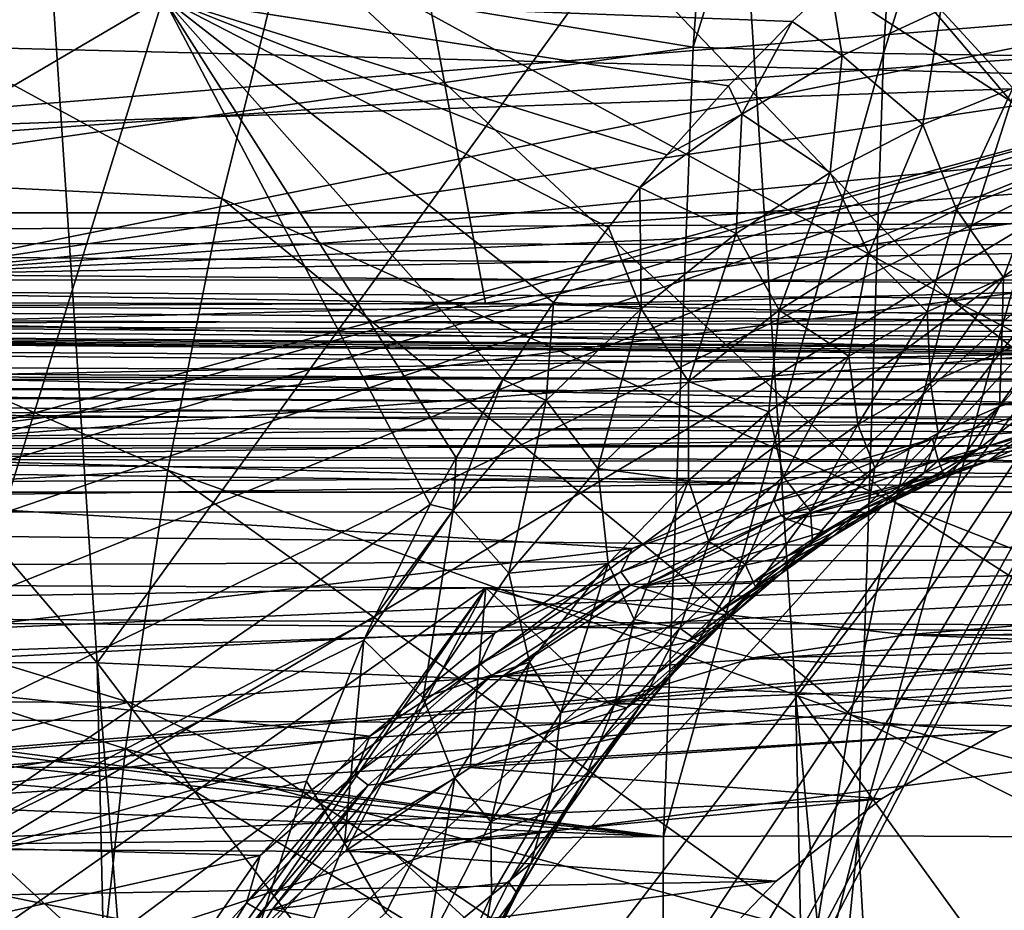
# Model space of a CAD drawing. Header units: metres. Extents: x -150 to 146, y -127 to 82.
# Tile 253 of 382: x 134.66 to 136.78, y 1.5 to 3.41. Entities that reach past the tile are written whole.
import ezdxf

# ---------------------------------------------------------------- set-up
doc = ezdxf.new("R2010")
doc.units = ezdxf.units.M
doc.layers.add('solid_ELLA_AP_WANNE_SW0001', color=7, linetype='CONTINUOUS')

msp = doc.modelspace()

# ---------------------------------------------------------------- linework, layer by layer
at = {"layer": 'solid_ELLA_AP_WANNE_SW0001'}
for points in [[(129.853088, 4.381508, -22.578804), (136.228745, 5.025843, -22.444174), (136.109146, 3.355218, -22.753956)], [(136.622864, 5.007307, -22.469471), (136.109146, 3.355218, -22.753956), (136.228745, 5.025843, -22.444174)], [(136.622864, 5.007307, -22.469471), (136.517441, 3.341963, -22.777142), (136.109146, 3.355218, -22.753956)], [(136.622864, 5.007307, -22.469471), (137.036621, 4.994061, -22.538853), (136.517441, 3.341963, -22.777142)], [(137.036621, 4.994061, -22.538853), (136.936554, 3.335041, -22.844862), (136.517441, 3.341963, -22.777142)], [(136.791489, 3.238418, -17.214235), (135.588013, 4.651387, -18.073957), (135.401688, 4.135676, -18.367451)], [(136.791489, 3.238418, -17.214235), (136.943497, 3.637022, -16.974777), (135.588013, 4.651387, -18.073957)], [(133.765945, 2.753757, -16.449776), (134.378601, 4.580938, -15.40819), (134.971588, 3.461961, -15.051627)], [(129.853088, 2.465188, -22.867506), (129.853088, 4.381508, -22.578804), (136.109146, 3.355218, -22.753956)], [(129.547379, 4.215, -4.698092), (129.547379, 3, -4.698092), (141.452621, 3, -4.594197)], [(141.452621, 4.215, -4.594197), (129.547379, 4.215, -4.698092), (141.452621, 3, -4.594197)], [(136.657593, 2.817806, -17.425159), (135.401688, 4.135676, -18.367451), (135.237793, 3.594113, -18.625631)], [(136.657593, 2.817806, -17.425159), (136.791489, 3.238418, -17.214235), (135.401688, 4.135676, -18.367451)], [(133.096268, 4.063684, 20.210827), (134.695877, 4.053926, 18.993496), (134.829865, 2.03381, 19.204546)], [(133.229965, 2.038645, 20.421442), (133.096268, 4.063684, 20.210827), (134.829865, 2.03381, 19.204546)], [(134.829865, 2.03381, 19.204546), (134.695877, 4.053926, 18.993496), (136.201752, 3.926855, 17.666016)], [(134.829865, 2.03381, 19.204546), (136.201752, 3.926855, 17.666016), (136.329132, 1.969817, 17.866669)], [(136.329132, 1.969817, 17.866669), (136.201752, 3.926855, 17.666016), (137.597672, 3.754879, 16.226753)], [(129.853088, 3.858704, 22.674004), (129.853088, 1.936225, 22.918356), (143.680511, 3.711792, 22.698515)], [(135.097336, 3.030084, -18.846884), (133.590683, 3.851442, -19.897945), (133.439011, 3.11209, -20.136883)], [(135.097336, 3.030084, -18.846884), (135.237793, 3.594113, -18.625631), (133.590683, 3.851442, -19.897945)], [(138.057144, 3.606514, -9.911372), (134.367142, 3.834552, -9.894506), (134.367142, 2.867487, -10.216779)], [(136.329132, 1.969817, 17.866669), (137.597672, 3.754879, 16.226753), (137.716476, 1.883253, 16.413897)], [(129.853088, 1.936225, 22.918356), (143.680511, 1.86187, 22.924517), (143.680511, 3.711792, 22.698515)], [(135.500458, 3.684052, 4.416141), (129.54837, 2.903948, 4.468084), (129.54837, 3.684052, 4.468084)], [(135.663254, 2.805588, 4.41472), (129.54837, 2.903948, 4.468084), (135.500458, 3.684052, 4.416141)], [(137.234436, 3.698737, -8.753811), (137.345688, 3.284823, -8.782707), (129.747467, 3.476222, -8.487458)], [(135.663254, 2.805588, 4.41472), (135.500458, 3.684052, 4.416141), (141.452621, 3.684052, 4.364197)], [(138.599243, 2.736962, 4.389098), (135.663254, 2.805588, 4.41472), (141.452621, 3.684052, 4.364197)], [(137.940369, 3.399328, -9.986482), (138.057144, 3.606514, -9.911372), (134.367142, 2.867487, -10.216779)], [(136.542709, 2.378045, -17.606121), (135.237793, 3.594113, -18.625631), (135.097336, 3.030084, -18.846884)], [(136.542709, 2.378045, -17.606121), (136.657593, 2.817806, -17.425159), (135.237793, 3.594113, -18.625631)], [(129.749847, 2.827663, 7.472099), (137.984619, 3.413049, 7.487222), (137.990891, 3.502655, 7.43461)], [(129.749847, 2.827663, 7.472099), (137.990891, 3.502655, 7.43461), (129.749847, 3.467389, 7.118554)], [(136.795532, 3.267479, -12.604838), (136.640579, 3.435225, -12.898926), (136.846405, 3.508123, -12.55401)], [(137.345688, 3.284823, -8.782707), (129.74968, 3.019503, -8.517437), (129.747467, 3.476222, -8.487458)], [(136.321411, 3.410139, -13.381894), (134.971588, 3.461961, -15.051627), (136.404373, 3.487316, -13.247046)], [(136.429214, 3.33736, -13.23966), (136.321411, 3.410139, -13.381894), (136.404373, 3.487316, -13.247046)], [(136.640579, 3.435225, -12.898926), (136.429214, 3.33736, -13.23966), (136.404373, 3.487316, -13.247046)], [(134.386536, 1.582664, -15.988468), (133.765945, 2.753757, -16.449776), (134.971588, 3.461961, -15.051627)], [(134.386536, 1.582664, -15.988468), (134.971588, 3.461961, -15.051627), (135.544739, 2.37345, -14.59583)], [(135.600037, 2.473825, -14.512069), (135.544739, 2.37345, -14.59583), (134.971588, 3.461961, -15.051627)], [(135.700455, 2.642027, -14.35899), (135.600037, 2.473825, -14.512069), (134.971588, 3.461961, -15.051627)], [(135.809494, 2.807249, -14.191299), (135.700455, 2.642027, -14.35899), (134.971588, 3.461961, -15.051627)], [(135.927094, 2.968434, -14.008664), (135.809494, 2.807249, -14.191299), (134.971588, 3.461961, -15.051627)], [(135.9944, 3.053815, -13.903278), (135.927094, 2.968434, -14.008664), (134.971588, 3.461961, -15.051627)], [(136.052689, 3.124132, -13.811486), (135.9944, 3.053815, -13.903278), (134.971588, 3.461961, -15.051627)], [(136.184723, 3.271986, -13.60176), (136.052689, 3.124132, -13.811486), (134.971588, 3.461961, -15.051627)], [(136.321411, 3.410139, -13.381894), (136.184723, 3.271986, -13.60176), (134.971588, 3.461961, -15.051627)], [(136.602005, 3.189232, -12.946157), (136.429214, 3.33736, -13.23966), (136.640579, 3.435225, -12.898926)], [(136.795532, 3.267479, -12.604838), (136.602005, 3.189232, -12.946157), (136.640579, 3.435225, -12.898926)], [(129.749847, 2.827663, 7.472099), (137.945999, 2.776577, 7.811325), (137.984619, 3.413049, 7.487222)], [(136.213455, 3.211586, -13.574796), (136.184723, 3.271986, -13.60176), (136.321411, 3.410139, -13.381894)], [(136.429214, 3.33736, -13.23966), (136.213455, 3.211586, -13.574796), (136.321411, 3.410139, -13.381894)], [(137.788788, 3.199349, -10.05511), (137.940369, 3.399328, -9.986482), (134.367142, 2.867487, -10.216779)], [(129.853088, 2.465188, -22.867506), (136.109146, 3.355218, -22.753956), (136.04567, 1.661053, -22.939941)], [(136.517441, 3.341963, -22.777142), (136.04567, 1.661053, -22.939941), (136.109146, 3.355218, -22.753956)], [(136.517441, 3.341963, -22.777142), (136.463348, 1.662448, -22.961119), (136.04567, 1.661053, -22.939941)], [(136.517441, 3.341963, -22.777142), (136.936554, 3.335041, -22.844862), (136.463348, 1.662448, -22.961119)], [(136.403549, 3.086198, -13.28247), (136.213455, 3.211586, -13.574796), (136.429214, 3.33736, -13.23966)], [(136.602005, 3.189232, -12.946157), (136.403549, 3.086198, -13.28247), (136.429214, 3.33736, -13.23966)], [(136.936554, 3.335041, -22.844862), (136.885544, 1.660308, -23.028122), (136.463348, 1.662448, -22.961119)], [(132.747726, 2.045075, -8.622144), (129.74968, 3.019503, -8.517437), (137.345688, 3.284823, -8.782707)], [(133.072754, 2.093714, -8.633493), (132.747726, 2.045075, -8.622144), (137.345688, 3.284823, -8.782707)], [(133.397171, 2.093745, -8.644823), (133.072754, 2.093714, -8.633493), (137.345688, 3.284823, -8.782707)], [(133.722153, 2.045167, -8.656171), (133.397171, 2.093745, -8.644823), (137.345688, 3.284823, -8.782707)], [(134.031174, 1.95116, -8.666963), (133.722153, 2.045167, -8.656171), (137.345688, 3.284823, -8.782707)], [(134.324738, 1.810911, -8.677214), (134.031174, 1.95116, -8.666963), (137.345688, 3.284823, -8.782707)], [(134.589722, 1.632701, -8.686467), (134.324738, 1.810911, -8.677214), (137.345688, 3.284823, -8.782707)], [(134.825165, 1.415916, -8.69469), (134.589722, 1.632701, -8.686467), (137.345688, 3.284823, -8.782707)], [(135.02301, 1.171173, -8.701598), (134.825165, 1.415916, -8.69469), (137.345688, 3.284823, -8.782707)], [(135.181107, 0.899293, -8.707119), (135.02301, 1.171173, -8.701598), (137.345688, 3.284823, -8.782707)], [(135.296021, 0.610619, -8.711132), (135.181107, 0.899293, -8.707119), (137.345688, 3.284823, -8.782707)], [(135.181259, -0.89899, -8.707124), (137.345688, 3.284823, -8.782707), (137.345688, -3.284815, -8.782707)], [(135.181259, -0.89899, -8.707124), (135.296097, -0.610416, -8.711134), (137.345688, 3.284823, -8.782707)], [(135.364929, 0.311843, -8.713538), (135.296021, 0.610619, -8.711132), (137.345688, 3.284823, -8.782707)], [(135.296097, -0.610416, -8.711134), (135.364944, -0.311737, -8.713538), (137.345688, 3.284823, -8.782707)], [(135.364929, 0.311843, -8.713538), (137.345688, 3.284823, -8.782707), (135.389069, 0, -8.714381)], [(135.364944, -0.311737, -8.713538), (135.389069, 0, -8.714381), (137.345688, 3.284823, -8.782707)], [(136.213455, 3.211586, -13.574796), (136.052689, 3.124132, -13.811486), (136.184723, 3.271986, -13.60176)], [(136.674133, 3.007176, -12.72876), (136.602005, 3.189232, -12.946157), (136.795532, 3.267479, -12.604838)], [(136.857147, 3.077737, -12.376329), (136.674133, 3.007176, -12.72876), (136.795532, 3.267479, -12.604838)], [(137.995438, 2.11329, -16.060839), (136.791489, 3.238418, -17.214235), (136.657593, 2.817806, -17.425159)], [(137.700226, 3.103782, -10.086637), (137.788788, 3.199349, -10.05511), (134.367142, 2.867487, -10.216779)], [(136.213455, 3.211586, -13.574796), (135.9944, 3.053815, -13.903278), (136.052689, 3.124132, -13.811486)], [(136.201401, 2.955425, -13.612173), (135.9944, 3.053815, -13.903278), (136.213455, 3.211586, -13.574796)], [(136.403549, 3.086198, -13.28247), (136.201401, 2.955425, -13.612173), (136.213455, 3.211586, -13.574796)], [(136.485931, 2.912401, -13.075842), (136.403549, 3.086198, -13.28247), (136.602005, 3.189232, -12.946157)], [(136.674133, 3.007176, -12.72876), (136.485931, 2.912401, -13.075842), (136.602005, 3.189232, -12.946157)], [(134.981201, 2.447114, -19.029825), (133.439011, 3.11209, -20.136883), (133.319977, 2.35221, -20.324377)], [(134.981201, 2.447114, -19.029825), (135.097336, 3.030084, -18.846884), (133.439011, 3.11209, -20.136883)], [(137.603516, 3.012213, -10.116121), (137.700226, 3.103782, -10.086637), (134.367142, 2.867487, -10.216779)], [(136.293671, 2.790453, -13.415899), (136.201401, 2.955425, -13.612173), (136.403549, 3.086198, -13.28247)], [(136.485931, 2.912401, -13.075842), (136.293671, 2.790453, -13.415899), (136.403549, 3.086198, -13.28247)], [(136.775452, 2.860686, -12.347315), (136.674133, 3.007176, -12.72876), (136.857147, 3.077737, -12.376329)], [(136.934601, 2.914131, -12.00441), (136.775452, 2.860686, -12.347315), (136.857147, 3.077737, -12.376329)], [(135.997299, 2.79357, -13.933108), (135.927094, 2.968434, -14.008664), (135.9944, 3.053815, -13.903278)], [(136.201401, 2.955425, -13.612173), (135.997299, 2.79357, -13.933108), (135.9944, 3.053815, -13.903278)], [(136.447632, 1.922123, -17.755886), (135.097336, 3.030084, -18.846884), (134.981201, 2.447114, -19.029825)], [(136.447632, 1.922123, -17.755886), (136.542709, 2.378045, -17.606121), (135.097336, 3.030084, -18.846884)], [(137.499146, 2.925456, -10.143446), (137.603516, 3.012213, -10.116121), (134.367142, 2.867487, -10.216779)], [(136.611359, 2.787467, -12.685611), (136.485931, 2.912401, -13.075842), (136.674133, 3.007176, -12.72876)], [(136.775452, 2.860686, -12.347315), (136.611359, 2.787467, -12.685611), (136.674133, 3.007176, -12.72876)], [(141.452621, 3, -4.594197), (129.547379, 3, -4.698092), (129.547394, 2.939967, -4.705997)], [(141.452621, 2.925277, -4.602616), (141.452621, 3, -4.594197), (129.547394, 2.939967, -4.705997)], [(135.997299, 2.79357, -13.933108), (135.809494, 2.807249, -14.191299), (135.927094, 2.968434, -14.008664)], [(141.452621, 2.8543, -4.627452), (129.547394, 2.939967, -4.705997), (129.54744, 2.856518, -4.747808)], [(141.452621, 2.8543, -4.627452), (141.452621, 2.925277, -4.602616), (129.547394, 2.939967, -4.705997)], [(136.099045, 2.637968, -13.746686), (135.997299, 2.79357, -13.933108), (136.201401, 2.955425, -13.612173)], [(136.293671, 2.790453, -13.415899), (136.099045, 2.637968, -13.746686), (136.201401, 2.955425, -13.612173)], [(137.38768, 2.844299, -10.168522), (137.499146, 2.925456, -10.143446), (134.367142, 2.867487, -10.216779)], [(135.663254, 2.805588, 4.41472), (129.550003, 2.777331, 4.403159), (129.54837, 2.903948, 4.468084)], [(136.443115, 2.69223, -13.018016), (136.293671, 2.790453, -13.415899), (136.485931, 2.912401, -13.075842)], [(136.611359, 2.787467, -12.685611), (136.443115, 2.69223, -13.018016), (136.485931, 2.912401, -13.075842)], [(136.770767, 2.702946, -12.076016), (136.775452, 2.860686, -12.347315), (136.934601, 2.914131, -12.00441)], [(136.918198, 2.752558, -11.724585), (136.770767, 2.702946, -12.076016), (136.934601, 2.914131, -12.00441)], [(141.452621, 2.79063, -4.667459), (129.54744, 2.856518, -4.747808), (129.547455, 2.817955, -4.78633)], [(141.452621, 2.79063, -4.667459), (141.452621, 2.8543, -4.627452), (129.54744, 2.856518, -4.747808)], [(137.38768, 2.844299, -10.168522), (134.367142, 2.867487, -10.216779), (134.35672, 2.763756, -10.245514)], [(136.618622, 2.634562, -12.422482), (136.611359, 2.787467, -12.685611), (136.775452, 2.860686, -12.347315)], [(136.770767, 2.702946, -12.076016), (136.618622, 2.634562, -12.422482), (136.775452, 2.860686, -12.347315)], [(137.269913, 2.769556, -10.191263), (137.38768, 2.844299, -10.168522), (134.35672, 2.763756, -10.245514)], [(141.452621, 2.737459, -4.72063), (129.547455, 2.817955, -4.78633), (129.547455, 2.789911, -4.831796)], [(141.452621, 2.737459, -4.72063), (141.452621, 2.79063, -4.667459), (129.547455, 2.817955, -4.78633)], [(129.749863, 2.152398, 7.751781), (137.945999, 2.776577, 7.811325), (129.749847, 2.827663, 7.472099)], [(137.910355, 1.837371, -16.194859), (136.657593, 2.817806, -17.425159), (136.542709, 2.378045, -17.606121)], [(137.910355, 1.837371, -16.194859), (137.995438, 2.11329, -16.060839), (136.657593, 2.817806, -17.425159)], [(138.599243, 2.736962, 4.389098), (129.550003, 2.777331, 4.403159), (135.663254, 2.805588, 4.41472)], [(135.793655, 2.596975, -14.242433), (135.700455, 2.642027, -14.35899), (135.809494, 2.807249, -14.191299)], [(135.997299, 2.79357, -13.933108), (135.793655, 2.596975, -14.242433), (135.809494, 2.807249, -14.191299)], [(135.904373, 2.451203, -14.065222), (135.793655, 2.596975, -14.242433), (135.997299, 2.79357, -13.933108)], [(136.099045, 2.637968, -13.746686), (135.904373, 2.451203, -14.065222), (135.997299, 2.79357, -13.933108)], [(136.271805, 2.572404, -13.342854), (136.099045, 2.637968, -13.746686), (136.293671, 2.790453, -13.415899)], [(136.443115, 2.69223, -13.018016), (136.271805, 2.572404, -13.342854), (136.293671, 2.790453, -13.415899)], [(141.452621, 2.672616, -4.855277), (129.547424, 2.773457, -4.880405), (129.547379, 2.768092, -4.93)], [(141.452621, 2.697452, -4.7843), (129.547455, 2.789911, -4.831796), (129.547424, 2.773457, -4.880405)], [(141.452621, 2.672616, -4.855277), (141.452621, 2.697452, -4.7843), (129.547424, 2.773457, -4.880405)], [(141.452621, 2.697452, -4.7843), (141.452621, 2.737459, -4.72063), (129.547455, 2.789911, -4.831796)], [(141.452621, 2.644452, 4.364197), (129.550003, 2.640794, 4.363334), (129.550003, 2.777331, 4.403159)], [(141.452621, 2.644452, 4.364197), (129.550003, 2.777331, 4.403159), (138.599243, 2.736962, 4.389098)], [(129.749863, 2.152398, 7.751781), (137.915054, 2.10947, 8.067254), (137.945999, 2.776577, 7.811325)], [(137.14679, 2.701991, -10.211607), (137.269913, 2.769556, -10.191263), (134.35672, 2.763756, -10.245514)], [(136.462494, 2.545315, -12.762671), (136.443115, 2.69223, -13.018016), (136.611359, 2.787467, -12.685611)], [(136.618622, 2.634562, -12.422482), (136.462494, 2.545315, -12.762671), (136.611359, 2.787467, -12.685611)], [(141.452621, 2.664197, -5.13), (129.547379, 2.768092, -5.13), (129.547379, 2.758864, -5.211908)], [(141.452621, 2.664197, -5.13), (129.547379, 2.768092, -4.93), (129.547379, 2.768092, -5.13)], [(141.452621, 2.664197, -5.13), (141.452621, 2.664197, -4.93), (129.547379, 2.768092, -4.93)], [(141.452621, 2.672616, -4.855277), (129.547379, 2.768092, -4.93), (141.452621, 2.664197, -4.93)], [(141.452621, 2.657573, -5.188789), (129.547379, 2.758864, -5.211908), (129.547379, 2.73164, -5.289709)], [(141.452621, 2.657573, -5.188789), (141.452621, 2.664197, -5.13), (129.547379, 2.758864, -5.211908)], [(137.14679, 2.701991, -10.211607), (134.35672, 2.763756, -10.245514), (134.324341, 2.647804, -10.276674)], [(136.766983, 2.584248, -11.70091), (136.770767, 2.702946, -12.076016), (136.918198, 2.752558, -11.724585)], [(136.895142, 2.626035, -11.359557), (136.766983, 2.584248, -11.70091), (136.918198, 2.752558, -11.724585)], [(141.452621, 2.638033, -5.244631), (129.547379, 2.73164, -5.289709), (129.547379, 2.687786, -5.359502)], [(141.452621, 2.638033, -5.244631), (141.452621, 2.657573, -5.188789), (129.547379, 2.73164, -5.289709)], [(141.452621, 2.606558, -5.294724), (129.547379, 2.687786, -5.359502), (129.547379, 2.629502, -5.417786)], [(141.452621, 2.606558, -5.294724), (141.452621, 2.638033, -5.244631), (129.547379, 2.687786, -5.359502)], [(137.019394, 2.642248, -10.229526), (137.14679, 2.701991, -10.211607), (134.324341, 2.647804, -10.276674)], [(136.30336, 2.432811, -13.094882), (136.271805, 2.572404, -13.342854), (136.443115, 2.69223, -13.018016)], [(136.462494, 2.545315, -12.762671), (136.30336, 2.432811, -13.094882), (136.443115, 2.69223, -13.018016)], [(136.634857, 2.526938, -12.037724), (136.618622, 2.634562, -12.422482), (136.770767, 2.702946, -12.076016)], [(136.766983, 2.584248, -11.70091), (136.634857, 2.526938, -12.037724), (136.770767, 2.702946, -12.076016)], [(141.452621, 2.644452, 4.364197), (141.517685, 2.598217, 4.356473), (129.550003, 2.640794, 4.363334)], [(136.88884, 2.590833, -10.245019), (134.324341, 2.647804, -10.276674), (134.290024, 2.567379, -10.297679)], [(136.88884, 2.590833, -10.245019), (137.019394, 2.642248, -10.229526), (134.324341, 2.647804, -10.276674)], [(141.452621, 2.562303, -5.338465), (129.547379, 2.629502, -5.417786), (129.547379, 2.559709, -5.46164)], [(141.452621, 2.562303, -5.338465), (141.452621, 2.606558, -5.294724), (129.547379, 2.629502, -5.417786)], [(141.541107, 2.500581, 4.350041), (129.550003, 2.499443, 4.35), (129.550003, 2.640794, 4.363334)], [(141.535126, 2.553221, 4.351879), (141.541107, 2.500581, 4.350041), (129.550003, 2.640794, 4.363334)], [(141.517685, 2.598217, 4.356473), (141.535126, 2.553221, 4.351879), (129.550003, 2.640794, 4.363334)], [(135.593857, 2.36172, -14.53625), (135.600037, 2.473825, -14.512069), (135.700455, 2.642027, -14.35899)], [(135.793655, 2.596975, -14.242433), (135.593857, 2.36172, -14.53625), (135.700455, 2.642027, -14.35899)], [(136.098969, 2.425085, -13.657905), (135.904373, 2.451203, -14.065222), (136.099045, 2.637968, -13.746686)], [(136.271805, 2.572404, -13.342854), (136.098969, 2.425085, -13.657905), (136.099045, 2.637968, -13.746686)], [(136.499283, 2.45256, -12.368946), (136.462494, 2.545315, -12.762671), (136.618622, 2.634562, -12.422482)], [(136.634857, 2.526938, -12.037724), (136.499283, 2.45256, -12.368946), (136.618622, 2.634562, -12.422482)], [(136.720535, 2.491734, -11.342651), (136.766983, 2.584248, -11.70091), (136.895142, 2.626035, -11.359557)], [(136.833252, 2.529709, -11.010725), (136.720535, 2.491734, -11.342651), (136.895142, 2.626035, -11.359557)], [(136.756317, 2.548109, -10.258112), (136.88884, 2.590833, -10.245019), (134.290024, 2.567379, -10.297679)], [(135.713028, 2.226126, -14.367366), (135.593857, 2.36172, -14.53625), (135.793655, 2.596975, -14.242433)], [(135.904373, 2.451203, -14.065222), (135.713028, 2.226126, -14.367366), (135.793655, 2.596975, -14.242433)], [(136.604645, 2.440669, -11.670333), (136.634857, 2.526938, -12.037724), (136.766983, 2.584248, -11.70091)], [(136.720535, 2.491734, -11.342651), (136.604645, 2.440669, -11.670333), (136.766983, 2.584248, -11.70091)], [(136.867172, 2.533404, -10.274727), (136.88884, 2.590833, -10.245019), (136.756317, 2.548109, -10.258112)], [(141.452621, 2.510235, -5.370101), (141.452621, 2.562303, -5.338465), (129.547379, 2.559709, -5.46164)], [(141.452621, 2.510235, -5.370101), (129.547379, 2.559709, -5.46164), (129.547379, 2.481908, -5.488863)], [(136.756317, 2.548109, -10.258112), (134.290024, 2.567379, -10.297679), (134.263092, 2.516057, -10.310822)], [(136.142654, 2.29434, -13.416892), (136.098969, 2.425085, -13.657905), (136.271805, 2.572404, -13.342854)], [(136.30336, 2.432811, -13.094882), (136.142654, 2.29434, -13.416892), (136.271805, 2.572404, -13.342854)], [(136.623062, 2.514295, -10.268847), (136.756317, 2.548109, -10.258112), (134.263092, 2.516057, -10.310822)], [(136.360977, 2.359362, -12.693243), (136.30336, 2.432811, -13.094882), (136.462494, 2.545315, -12.762671)], [(136.499283, 2.45256, -12.368946), (136.360977, 2.359362, -12.693243), (136.462494, 2.545315, -12.762671)], [(136.867172, 2.533404, -10.274727), (136.756317, 2.548109, -10.258112), (136.623062, 2.514295, -10.268847)], [(136.739899, 2.465757, -10.698613), (136.833252, 2.529709, -11.010725), (136.942459, 2.555607, -10.675275)], [(136.845428, 2.494366, -10.352821), (136.739899, 2.465757, -10.698613), (136.942459, 2.555607, -10.675275)], [(136.623062, 2.514295, -10.268847), (134.263092, 2.516057, -10.310822), (134.238586, 2.474932, -10.321211)], [(136.485977, 2.375375, -11.992892), (136.499283, 2.45256, -12.368946), (136.634857, 2.526938, -12.037724)], [(136.604645, 2.440669, -11.670333), (136.485977, 2.375375, -11.992892), (136.634857, 2.526938, -12.037724)], [(136.867172, 2.533404, -10.274727), (136.623062, 2.514295, -10.268847), (136.634903, 2.4691, -10.294299)], [(136.632355, 2.425579, -11.041871), (136.720535, 2.491734, -11.342651), (136.833252, 2.529709, -11.010725)], [(136.739899, 2.465757, -10.698613), (136.632355, 2.425579, -11.041871), (136.833252, 2.529709, -11.010725)], [(136.867172, 2.533404, -10.274727), (136.634903, 2.4691, -10.294299), (136.879242, 2.510427, -10.31592)], [(141.452621, 2.454566, -5.388501), (141.452621, 2.510235, -5.370101), (129.547379, 2.481908, -5.488863)], [(141.541107, 2.500581, 4.350041), (141.535248, 2.447484, 4.351843), (129.550003, 2.499443, 4.35)], [(141.452621, 2.355547, 4.364197), (129.550003, 2.35829, 4.36351), (129.550003, 2.499443, 4.35)], [(141.5177, 2.401765, 4.35647), (141.452621, 2.355547, 4.364197), (129.550003, 2.499443, 4.35)], [(141.535248, 2.447484, 4.351843), (141.5177, 2.401765, 4.35647), (129.550003, 2.499443, 4.35)], [(136.293808, 2.419014, -10.297612), (136.623062, 2.514295, -10.268847), (134.238586, 2.474932, -10.321211)], [(136.623062, 2.514295, -10.268847), (136.293808, 2.419014, -10.297612), (136.282837, 2.380438, -10.313044)], [(136.634903, 2.4691, -10.294299), (136.623062, 2.514295, -10.268847), (136.282837, 2.380438, -10.313044)], [(136.879242, 2.510427, -10.31592), (136.634903, 2.4691, -10.294299), (136.845428, 2.494366, -10.352821)], [(136.845428, 2.494366, -10.352821), (136.634903, 2.4691, -10.294299), (136.646164, 2.440466, -10.362194)], [(136.845428, 2.494366, -10.352821), (136.646164, 2.440466, -10.362194), (136.739899, 2.465757, -10.698613)], [(141.452621, 2.454566, -5.388501), (129.547379, 2.481908, -5.488863), (129.547379, 2.4, -5.498093)], [(136.293808, 2.419014, -10.297612), (134.238586, 2.474932, -10.321211), (134.178665, 2.389465, -10.342405)], [(135.593857, 2.36172, -14.53625), (135.544739, 2.37345, -14.59583), (135.600037, 2.473825, -14.512069)], [(136.52211, 2.372531, -11.380489), (136.604645, 2.440669, -11.670333), (136.720535, 2.491734, -11.342651)], [(136.632355, 2.425579, -11.041871), (136.52211, 2.372531, -11.380489), (136.720535, 2.491734, -11.342651)], [(141.452621, 2.454566, -5.388501), (129.547379, 2.4, -5.498093), (141.452621, 2.4, -5.394197)], [(130.206863, 2.381775, -22.87612), (129.853088, 2.465188, -22.867506), (136.04567, 1.661053, -22.939941)], [(136.282837, 2.380438, -10.313044), (136.297974, 2.350139, -10.347735), (136.634903, 2.4691, -10.294299)], [(136.646164, 2.440466, -10.362194), (136.634903, 2.4691, -10.294299), (136.297974, 2.350139, -10.347735)], [(136.365112, 2.29457, -12.309247), (136.360977, 2.359362, -12.693243), (136.499283, 2.45256, -12.368946)], [(136.485977, 2.375375, -11.992892), (136.365112, 2.29457, -12.309247), (136.499283, 2.45256, -12.368946)], [(136.739899, 2.465757, -10.698613), (136.646164, 2.440466, -10.362194), (136.558136, 2.405402, -10.662704)], [(136.739899, 2.465757, -10.698613), (136.558136, 2.405402, -10.662704), (136.632355, 2.425579, -11.041871)], [(134.890121, 1.848847, -19.173313), (134.981201, 2.447114, -19.029825), (133.319977, 2.35221, -20.324377)], [(136.373016, 1.45314, -17.87344), (134.981201, 2.447114, -19.029825), (134.890121, 1.848847, -19.173313)], [(136.373016, 1.45314, -17.87344), (136.447632, 1.922123, -17.755886), (134.981201, 2.447114, -19.029825)], [(135.926727, 2.247092, -13.96027), (135.713028, 2.226126, -14.367366), (135.904373, 2.451203, -14.065222)], [(136.098969, 2.425085, -13.657905), (135.926727, 2.247092, -13.96027), (135.904373, 2.451203, -14.065222)], [(136.220886, 2.245358, -13.008911), (136.142654, 2.29434, -13.416892), (136.30336, 2.432811, -13.094882)], [(136.360977, 2.359362, -12.693243), (136.220886, 2.245358, -13.008911), (136.30336, 2.432811, -13.094882)], [(136.311813, 2.341289, -10.390829), (136.646164, 2.440466, -10.362194), (136.297974, 2.350139, -10.347735)], [(136.558136, 2.405402, -10.662704), (136.646164, 2.440466, -10.362194), (136.311813, 2.341289, -10.390829)], [(136.409622, 2.305582, -11.713545), (136.485977, 2.375375, -11.992892), (136.604645, 2.440669, -11.670333)], [(136.52211, 2.372531, -11.380489), (136.409622, 2.305582, -11.713545), (136.604645, 2.440669, -11.670333)], [(135.977875, 2.279217, -10.335101), (136.293808, 2.419014, -10.297612), (134.178665, 2.389465, -10.342405)], [(135.982269, 2.12689, -13.725782), (135.926727, 2.247092, -13.96027), (136.098969, 2.425085, -13.657905)], [(136.282837, 2.380438, -10.313044), (136.293808, 2.419014, -10.297612), (135.977875, 2.279217, -10.335101)], [(136.142654, 2.29434, -13.416892), (135.982269, 2.12689, -13.725782), (136.098969, 2.425085, -13.657905)], [(136.632355, 2.425579, -11.041871), (136.472733, 2.36359, -10.946098), (136.390228, 2.315719, -11.212608)], [(136.632355, 2.425579, -11.041871), (136.390228, 2.315719, -11.212608), (136.52211, 2.372531, -11.380489)], [(136.632355, 2.425579, -11.041871), (136.558136, 2.405402, -10.662704), (136.472733, 2.36359, -10.946098)], [(141.452621, 2.4, -5.394197), (129.547379, 2.4, -5.498093), (134.252777, 2.093611, -5.457029)], [(135.977875, 2.279217, -10.335101), (134.178665, 2.389465, -10.342405), (133.931915, 2.037251, -10.421898)], [(141.452621, 2.4, -5.394197), (134.252777, 2.093611, -5.457029), (134.583664, 2.044314, -5.454142)], [(141.452621, 2.4, -5.394197), (134.583664, 2.044314, -5.454142), (134.897781, 1.949247, -5.4514)], [(141.452621, 2.4, -5.394197), (134.897781, 1.949247, -5.4514), (135.195618, 1.807533, -5.448801)], [(141.452621, 2.4, -5.394197), (135.195618, 1.807533, -5.448801), (135.463776, 1.628124, -5.446461)], [(141.452621, -2.4, -5.394197), (141.452621, 2.4, -5.394197), (135.463776, 1.628124, -5.446461)], [(136.472733, 2.36359, -10.946098), (136.558136, 2.405402, -10.662704), (136.311813, 2.341289, -10.390829)], [(130.54245, 2.251157, -22.889566), (130.206863, 2.381775, -22.87612), (136.04567, 1.661053, -22.939941)], [(135.42395, 2.130533, -14.777455), (134.386536, 1.582664, -15.988468), (135.544739, 2.37345, -14.59583)], [(135.593857, 2.36172, -14.53625), (135.42395, 2.130533, -14.777455), (135.544739, 2.37345, -14.59583)], [(136.282837, 2.380438, -10.313044), (135.977875, 2.279217, -10.335101), (135.954071, 2.228811, -10.352964)], [(136.282837, 2.380438, -10.313044), (135.954071, 2.228811, -10.352964), (136.297974, 2.350139, -10.347735)], [(136.295425, 2.223583, -12.039902), (136.365112, 2.29457, -12.309247), (136.485977, 2.375375, -11.992892)], [(136.409622, 2.305582, -11.713545), (136.295425, 2.223583, -12.039902), (136.485977, 2.375375, -11.992892)], [(136.52211, 2.372531, -11.380489), (136.390228, 2.315719, -11.212608), (136.310883, 2.262454, -11.462757)], [(136.52211, 2.372531, -11.380489), (136.310883, 2.262454, -11.462757), (136.409622, 2.305582, -11.713545)], [(137.837418, 1.549605, -16.309755), (136.542709, 2.378045, -17.606121), (136.447632, 1.922123, -17.755886)], [(137.837418, 1.549605, -16.309755), (137.910355, 1.837371, -16.194859), (136.542709, 2.378045, -17.606121)], [(129.550003, 2.35829, 4.36351), (141.452621, 2.355547, 4.364197), (138.599472, 2.263044, 4.389096)], [(129.550003, 2.35829, 4.36351), (138.599472, 2.263044, 4.389096), (129.550003, 2.22222, 4.403337)], [(134.890121, 1.848847, -19.173313), (133.319977, 2.35221, -20.324377), (133.23439, 1.576813, -20.459192)], [(135.593857, 2.36172, -14.53625), (135.402115, 2.082477, -14.810118), (135.42395, 2.130533, -14.777455)], [(135.529617, 1.958935, -14.647619), (135.402115, 2.082477, -14.810118), (135.593857, 2.36172, -14.53625)], [(135.713028, 2.226126, -14.367366), (135.529617, 1.958935, -14.647619), (135.593857, 2.36172, -14.53625)], [(135.954071, 2.228811, -10.352964), (135.974396, 2.200647, -10.386803), (136.297974, 2.350139, -10.347735)], [(135.994705, 2.195653, -10.428803), (136.297974, 2.350139, -10.347735), (135.974396, 2.200647, -10.386803)], [(135.994705, 2.195653, -10.428803), (136.311813, 2.341289, -10.390829), (136.297974, 2.350139, -10.347735)], [(136.242706, 2.196824, -12.618047), (136.220886, 2.245358, -13.008911), (136.360977, 2.359362, -12.693243)], [(136.365112, 2.29457, -12.309247), (136.242706, 2.196824, -12.618047), (136.360977, 2.359362, -12.693243)], [(136.390228, 2.315719, -11.212608), (136.472733, 2.36359, -10.946098), (136.311813, 2.341289, -10.390829)], [(136.390228, 2.315719, -11.212608), (136.311813, 2.341289, -10.390829), (135.994705, 2.195653, -10.428803)], [(136.310883, 2.262454, -11.462757), (136.390228, 2.315719, -11.212608), (135.994705, 2.195653, -10.428803)], [(136.409622, 2.305582, -11.713545), (136.234909, 2.204451, -11.69715), (136.162445, 2.142344, -11.916229)], [(136.409622, 2.305582, -11.713545), (136.162445, 2.142344, -11.916229), (136.295425, 2.223583, -12.039902)], [(136.409622, 2.305582, -11.713545), (136.310883, 2.262454, -11.462757), (136.234909, 2.204451, -11.69715)], [(136.080322, 2.108333, -13.31375), (135.982269, 2.12689, -13.725782), (136.142654, 2.29434, -13.416892)], [(136.220886, 2.245358, -13.008911), (136.080322, 2.108333, -13.31375), (136.142654, 2.29434, -13.416892)], [(136.180252, 2.125259, -12.358153), (136.242706, 2.196824, -12.618047), (136.365112, 2.29457, -12.309247)], [(136.295425, 2.223583, -12.039902), (136.180252, 2.125259, -12.358153), (136.365112, 2.29457, -12.309247)], [(129.550003, 2.22222, 4.403337), (138.599472, 2.263044, 4.389096), (135.663727, 2.194421, 4.414716)], [(135.682663, 2.097249, -10.378815), (135.977875, 2.279217, -10.335101), (133.931915, 2.037251, -10.421898)], [(135.663727, 2.194421, 4.414716), (138.599472, 2.263044, 4.389096), (136.56665, 2.093684, 4.406836)], [(135.954071, 2.228811, -10.352964), (135.977875, 2.279217, -10.335101), (135.682663, 2.097249, -10.378815)], [(136.234909, 2.204451, -11.69715), (136.310883, 2.262454, -11.462757), (135.994705, 2.195653, -10.428803)], [(138.599472, 2.263044, 4.389096), (136.894577, 2.093652, 4.403975), (136.56665, 2.093684, 4.406836)], [(130.853592, 2.076499, -22.90617), (130.54245, 2.251157, -22.889566), (136.04567, 1.661053, -22.939941)], [(135.926727, 2.247092, -13.96027), (135.758072, 2.035038, -14.246008), (135.713028, 2.226126, -14.367366)], [(135.824997, 1.927251, -14.017578), (135.758072, 2.035038, -14.246008), (135.926727, 2.247092, -13.96027)], [(135.982269, 2.12689, -13.725782), (135.824997, 1.927251, -14.017578), (135.926727, 2.247092, -13.96027)], [(136.11969, 2.080543, -12.917595), (136.080322, 2.108333, -13.31375), (136.220886, 2.245358, -13.008911)], [(136.242706, 2.196824, -12.618047), (136.11969, 2.080543, -12.917595), (136.220886, 2.245358, -13.008911)], [(129.550003, 2.22222, 4.403337), (135.663727, 2.194421, 4.414716), (129.549347, 2.096067, 4.468075)], [(135.758072, 2.035038, -14.246008), (135.529617, 1.958935, -14.647619), (135.713028, 2.226126, -14.367366)], [(135.954071, 2.228811, -10.352964), (135.682663, 2.097249, -10.378815), (135.651993, 2.031586, -10.399316)], [(135.954071, 2.228811, -10.352964), (135.651993, 2.031586, -10.399316), (135.974396, 2.200647, -10.386803)], [(136.295425, 2.223583, -12.039902), (136.162445, 2.142344, -11.916229), (136.093613, 2.076745, -12.120471)], [(136.295425, 2.223583, -12.039902), (136.093613, 2.076745, -12.120471), (136.180252, 2.125259, -12.358153)], [(135.651993, 2.031586, -10.399316), (135.67688, 2.006296, -10.432368), (135.974396, 2.200647, -10.386803)], [(135.700928, 2.005583, -10.473472), (135.974396, 2.200647, -10.386803), (135.67688, 2.006296, -10.432368)], [(135.700928, 2.005583, -10.473472), (135.994705, 2.195653, -10.428803), (135.974396, 2.200647, -10.386803)], [(136.162445, 2.142344, -11.916229), (136.234909, 2.204451, -11.69715), (135.994705, 2.195653, -10.428803)], [(135.663727, 2.194421, 4.414716), (134.927994, 1.168254, 4.421136), (129.549347, -2.096067, 4.468075)], [(129.549347, 2.096067, 4.468075), (135.663727, 2.194421, 4.414716), (129.549347, -2.096067, 4.468075)], [(135.663727, 2.194421, 4.414716), (135.126572, 1.413057, 4.419404), (134.927994, 1.168254, 4.421136)], [(135.663727, 2.194421, 4.414716), (135.36322, 1.630256, 4.417338), (135.126572, 1.413057, 4.419404)], [(135.663727, 2.194421, 4.414716), (135.630051, 1.809088, 4.415009), (135.36322, 1.630256, 4.417338)], [(135.663727, 2.194421, 4.414716), (135.926102, 1.950129, 4.412426), (135.630051, 1.809088, 4.415009)], [(135.663727, 2.194421, 4.414716), (136.56665, 2.093684, 4.406836), (136.238144, 2.044711, 4.409703)], [(135.663727, 2.194421, 4.414716), (136.238144, 2.044711, 4.409703), (135.926102, 1.950129, 4.412426)], [(136.162445, 2.142344, -11.916229), (135.994705, 2.195653, -10.428803), (135.700928, 2.005583, -10.473472)], [(136.064957, 2.009205, -12.666538), (136.11969, 2.080543, -12.917595), (136.242706, 2.196824, -12.618047)], [(136.180252, 2.125259, -12.358153), (136.064957, 2.009205, -12.666538), (136.242706, 2.196824, -12.618047)], [(129.749847, 1.450099, 7.954088), (137.608948, 2.097749, 8.059732), (129.749863, 2.152398, 7.751781)], [(129.749863, 2.152398, 7.751781), (137.608948, 2.097749, 8.059732), (137.915054, 2.10947, 8.067254)], [(136.093613, 2.076745, -12.120471), (136.162445, 2.142344, -11.916229), (135.700928, 2.005583, -10.473472)], [(135.42395, 2.130533, -14.777455), (135.402115, 2.082477, -14.810118), (134.386536, 1.582664, -15.988468)], [(135.940994, 1.945882, -13.604939), (135.824997, 1.927251, -14.017578), (135.982269, 2.12689, -13.725782)], [(136.080322, 2.108333, -13.31375), (135.940994, 1.945882, -13.604939), (135.982269, 2.12689, -13.725782)], [(136.180252, 2.125259, -12.358153), (136.028488, 2.008231, -12.310585), (135.967056, 1.937327, -12.487179)], [(136.180252, 2.125259, -12.358153), (135.967056, 1.937327, -12.487179), (136.064957, 2.009205, -12.666538)], [(136.180252, 2.125259, -12.358153), (136.093613, 2.076745, -12.120471), (136.028488, 2.008231, -12.310585)], [(129.749847, 1.450099, 7.954088), (137.311661, 2.064527, 8.059623), (137.608948, 2.097749, 8.059732)], [(135.414856, 1.876168, -10.425797), (135.682663, 2.097249, -10.378815), (133.931915, 2.037251, -10.421898)], [(135.651993, 2.031586, -10.399316), (135.682663, 2.097249, -10.378815), (135.414856, 1.876168, -10.425797)], [(135.997238, 1.94398, -13.205726), (135.940994, 1.945882, -13.604939), (136.080322, 2.108333, -13.31375)], [(136.11969, 2.080543, -12.917595), (135.997238, 1.94398, -13.205726), (136.080322, 2.108333, -13.31375)], [(137.311661, 2.064527, 8.059623), (136.238144, 2.044711, 4.409703), (136.56665, 2.093684, 4.406836)], [(137.608948, 2.097749, 8.059732), (136.56665, 2.093684, 4.406836), (136.894577, 2.093652, 4.403975)], [(137.608948, 2.097749, 8.059732), (137.311661, 2.064527, 8.059623), (136.56665, 2.093684, 4.406836)], [(131.135132, 1.861417, -22.924553), (130.853592, 2.076499, -22.90617), (136.04567, 1.661053, -22.939941)], [(135.402115, 2.082477, -14.810118), (135.278931, 1.779871, -14.993266), (134.386536, 1.582664, -15.988468)], [(135.360458, 1.64653, -14.898592), (135.278931, 1.779871, -14.993266), (135.402115, 2.082477, -14.810118)], [(135.529617, 1.958935, -14.647619), (135.360458, 1.64653, -14.898592), (135.402115, 2.082477, -14.810118)], [(136.028488, 2.008231, -12.310585), (136.093613, 2.076745, -12.120471), (135.700928, 2.005583, -10.473472)], [(135.950699, 1.873905, -12.962841), (135.997238, 1.94398, -13.205726), (136.11969, 2.080543, -12.917595)], [(136.064957, 2.009205, -12.666538), (135.950699, 1.873905, -12.962841), (136.11969, 2.080543, -12.917595)], [(129.749847, 1.450099, 7.954088), (137.028503, 1.993252, 8.071818), (137.311661, 2.064527, 8.059623)], [(137.311661, 2.064527, 8.059623), (137.028503, 1.993252, 8.071818), (136.238144, 2.044711, 4.409703)], [(133.229965, 2.038645, 20.421442), (134.874619, 0, 19.275055), (133.357788, 0, 20.433434)], [(133.229965, 2.038645, 20.421442), (134.829865, 2.03381, 19.204546), (134.874619, 0, 19.275055)], [(135.414856, 1.876168, -10.425797), (133.931915, 2.037251, -10.421898), (133.726883, 1.658811, -10.492412)], [(134.897781, 1.949247, -5.4514), (134.583664, 2.044314, -5.454142), (134.031174, 1.95116, -8.666963)], [(134.829865, 2.03381, 19.204546), (136.371689, 0, 17.933699), (134.991058, 0, 19.178288)], [(134.829865, 2.03381, 19.204546), (136.329132, 1.969817, 17.866669), (136.371689, 0, 17.933699)], [(134.829865, 2.03381, 19.204546), (134.991058, 0, 19.178288), (134.874619, 0, 19.275055)], [(135.651993, 2.031586, -10.399316), (135.414856, 1.876168, -10.425797), (135.382446, 1.793022, -10.448524)], [(135.651993, 2.031586, -10.399316), (135.382446, 1.793022, -10.448524), (135.67688, 2.006296, -10.432368)], [(135.758072, 2.035038, -14.246008), (135.597107, 1.785842, -14.509892), (135.529617, 1.958935, -14.647619)], [(135.674545, 1.69237, -14.287133), (135.597107, 1.785842, -14.509892), (135.758072, 2.035038, -14.246008)], [(135.824997, 1.927251, -14.017578), (135.674545, 1.69237, -14.287133), (135.758072, 2.035038, -14.246008)], [(137.028503, 1.993252, 8.071818), (135.926102, 1.950129, 4.412426), (136.238144, 2.044711, 4.409703)], [(135.967056, 1.937327, -12.487179), (136.028488, 2.008231, -12.310585), (135.700928, 2.005583, -10.473472)], [(136.064957, 2.009205, -12.666538), (135.967056, 1.937327, -12.487179), (135.909317, 1.864521, -12.650814)], [(136.064957, 2.009205, -12.666538), (135.909317, 1.864521, -12.650814), (135.950699, 1.873905, -12.962841)], [(129.749847, 1.450099, 7.954088), (136.761444, 1.885427, 8.094147), (137.028503, 1.993252, 8.071818)], [(135.382446, 1.793022, -10.448524), (135.411163, 1.771148, -10.480899), (135.67688, 2.006296, -10.432368)], [(135.436127, 1.773855, -10.52156), (135.67688, 2.006296, -10.432368), (135.411163, 1.771148, -10.480899)], [(135.436127, 1.773855, -10.52156), (135.700928, 2.005583, -10.473472), (135.67688, 2.006296, -10.432368)], [(135.967056, 1.937327, -12.487179), (135.700928, 2.005583, -10.473472), (135.436127, 1.773855, -10.52156)], [(137.028503, 1.993252, 8.071818), (136.761444, 1.885427, 8.094147), (135.926102, 1.950129, 4.412426)], [(136.329132, 1.969817, 17.866669), (137.756149, 0, 16.476406), (136.515442, 0, 17.792944)], [(136.329132, 1.969817, 17.866669), (137.716476, 1.883253, 16.413897), (137.756149, 0, 16.476406)], [(136.329132, 1.969817, 17.866669), (136.515442, 0, 17.792944), (136.371689, 0, 17.933699)], [(134.897781, 1.949247, -5.4514), (134.031174, 1.95116, -8.666963), (134.324738, 1.810911, -8.677214)], [(135.195618, 1.807533, -5.448801), (134.897781, 1.949247, -5.4514), (134.324738, 1.810911, -8.677214)], [(135.597107, 1.785842, -14.509892), (135.360458, 1.64653, -14.898592), (135.529617, 1.958935, -14.647619)], [(136.761444, 1.885427, 8.094147), (135.630051, 1.809088, 4.415009), (135.926102, 1.950129, 4.412426)], [(135.940994, 1.945882, -13.604939), (135.805328, 1.75549, -13.878707), (135.824997, 1.927251, -14.017578)], [(135.876923, 1.785294, -13.479712), (135.805328, 1.75549, -13.878707), (135.940994, 1.945882, -13.604939)], [(135.997238, 1.94398, -13.205726), (135.876923, 1.785294, -13.479712), (135.940994, 1.945882, -13.604939)], [(129.853088, 1.936225, 22.918356), (129.853088, 0, 23), (143.680511, 1.86187, 22.924517)], [(135.909317, 1.864521, -12.650814), (135.967056, 1.937327, -12.487179), (135.436127, 1.773855, -10.52156)], [(135.805328, 1.75549, -13.878707), (135.674545, 1.69237, -14.287133), (135.824997, 1.927251, -14.017578)], [(135.838928, 1.717759, -13.244268), (135.876923, 1.785294, -13.479712), (135.997238, 1.94398, -13.205726)], [(135.950699, 1.873905, -12.962841), (135.838928, 1.717759, -13.244268), (135.997238, 1.94398, -13.205726)], [(137.777084, 1.251846, -16.404791), (136.447632, 1.922123, -17.755886), (136.373016, 1.45314, -17.87344)], [(137.777084, 1.251846, -16.404791), (137.837418, 1.549605, -16.309755), (136.447632, 1.922123, -17.755886)], [(129.749847, 1.450099, 7.954088), (136.513123, 1.742094, 8.125223), (136.761444, 1.885427, 8.094147)], [(136.761444, 1.885427, 8.094147), (136.513123, 1.742094, 8.125223), (135.630051, 1.809088, 4.415009)], [(129.853088, 0, 23), (143.680511, 0, 23), (143.680511, 1.86187, 22.924517)], [(131.382202, 1.610128, -22.943607), (131.135132, 1.861417, -22.924553), (136.04567, 1.661053, -22.939941)], [(135.17955, 1.619971, -10.472821), (135.414856, 1.876168, -10.425797), (133.726883, 1.658811, -10.492412)], [(135.382446, 1.793022, -10.448524), (135.414856, 1.876168, -10.425797), (135.17955, 1.619971, -10.472821)], [(135.804596, 1.714856, -12.942307), (135.909317, 1.864521, -12.650814), (135.436127, 1.773855, -10.52156)], [(135.950699, 1.873905, -12.962841), (135.909317, 1.864521, -12.650814), (135.804596, 1.714856, -12.942307)], [(135.950699, 1.873905, -12.962841), (135.804596, 1.714856, -12.942307), (135.838928, 1.717759, -13.244268)], [(134.824646, 1.239023, -19.276449), (134.890121, 1.848847, -19.173313), (133.23439, 1.576813, -20.459192)], [(136.319336, 0.974281, -17.957981), (134.890121, 1.848847, -19.173313), (134.824646, 1.239023, -19.276449)], [(136.319336, 0.974281, -17.957981), (136.373016, 1.45314, -17.87344), (134.890121, 1.848847, -19.173313)], [(135.195618, 1.807533, -5.448801), (134.324738, 1.810911, -8.677214), (134.589722, 1.632701, -8.686467)], [(135.463776, 1.628124, -5.446461), (135.195618, 1.807533, -5.448801), (134.589722, 1.632701, -8.686467)], [(136.513123, 1.742094, 8.125223), (135.36322, 1.630256, 4.417338), (135.630051, 1.809088, 4.415009)], [(135.278931, 1.779871, -14.993266), (135.163467, 1.425822, -15.163314), (134.386536, 1.582664, -15.988468)], [(135.382446, 1.793022, -10.448524), (135.17955, 1.619971, -10.472821), (135.150406, 1.518271, -10.496824)], [(135.382446, 1.793022, -10.448524), (135.150406, 1.518271, -10.496824), (135.411163, 1.771148, -10.480899)], [(135.360458, 1.64653, -14.898592), (135.163467, 1.425822, -15.163314), (135.278931, 1.779871, -14.993266)], [(135.597107, 1.785842, -14.509892), (135.449295, 1.49706, -14.745148), (135.360458, 1.64653, -14.898592)], [(135.536041, 1.419848, -14.527513), (135.449295, 1.49706, -14.745148), (135.597107, 1.785842, -14.509892)], [(135.674545, 1.69237, -14.287133), (135.536041, 1.419848, -14.527513), (135.597107, 1.785842, -14.509892)], [(135.731552, 1.5392, -13.5072), (135.760788, 1.602623, -13.736014), (135.876923, 1.785294, -13.479712)], [(135.838928, 1.717759, -13.244268), (135.731552, 1.5392, -13.5072), (135.876923, 1.785294, -13.479712)], [(135.876923, 1.785294, -13.479712), (135.760788, 1.602623, -13.736014), (135.805328, 1.75549, -13.878707)], [(135.150406, 1.518271, -10.496824), (135.182205, 1.500168, -10.528647), (135.411163, 1.771148, -10.480899)], [(135.206223, 1.504844, -10.569333), (135.411163, 1.771148, -10.480899), (135.182205, 1.500168, -10.528647)], [(135.206223, 1.504844, -10.569333), (135.436127, 1.773855, -10.52156), (135.411163, 1.771148, -10.480899)], [(135.804596, 1.714856, -12.942307), (135.436127, 1.773855, -10.52156), (135.206223, 1.504844, -10.569333)], [(135.805328, 1.75549, -13.878707), (135.676514, 1.534898, -14.130227), (135.674545, 1.69237, -14.287133)], [(135.760788, 1.602623, -13.736014), (135.676514, 1.534898, -14.130227), (135.805328, 1.75549, -13.878707)], [(129.749847, 1.450099, 7.954088), (136.287521, 1.565254, 8.161646), (136.513123, 1.742094, 8.125223)], [(136.513123, 1.742094, 8.125223), (136.287521, 1.565254, 8.161646), (135.36322, 1.630256, 4.417338)], [(135.713593, 1.562174, -13.190237), (135.804596, 1.714856, -12.942307), (135.206223, 1.504844, -10.569333)], [(135.838928, 1.717759, -13.244268), (135.804596, 1.714856, -12.942307), (135.713593, 1.562174, -13.190237)], [(135.838928, 1.717759, -13.244268), (135.713593, 1.562174, -13.190237), (135.731552, 1.5392, -13.5072)], [(135.676514, 1.534898, -14.130227), (135.536041, 1.419848, -14.527513), (135.674545, 1.69237, -14.287133)], [(131.382202, 1.610128, -22.943607), (136.04567, 1.661053, -22.939941), (136.036652, 0, -23)], [(135.17955, 1.619971, -10.472821), (133.726883, 1.658811, -10.492412), (133.565979, 1.260193, -10.550543)], [(136.463348, 1.662448, -22.961119), (136.036652, 0, -23), (136.04567, 1.661053, -22.939941)], [(136.296234, -0.000019, -23.008432), (136.036652, 0, -23), (136.463348, 1.662448, -22.961119)], [(136.556702, -0.000038, -23.033951), (136.296234, -0.000019, -23.008432), (136.463348, 1.662448, -22.961119)], [(136.556702, -0.000038, -23.033951), (136.463348, 1.662448, -22.961119), (136.885544, 1.660308, -23.028122)], [(136.816254, -0.000056, -23.07671), (136.556702, -0.000038, -23.033951), (136.885544, 1.660308, -23.028122)], [(135.463776, 1.628124, -5.446461), (134.589722, 1.632701, -8.686467), (134.825165, 1.415916, -8.69469)], [(135.701202, 1.410459, -5.444389), (135.463776, 1.628124, -5.446461), (134.825165, 1.415916, -8.69469)], [(136.287521, 1.565254, 8.161646), (135.126572, 1.413057, 4.419404), (135.36322, 1.630256, 4.417338)], [(135.360458, 1.64653, -14.898592), (135.213593, 1.288421, -15.11108), (135.163467, 1.425822, -15.163314)], [(135.449295, 1.49706, -14.745148), (135.213593, 1.288421, -15.11108), (135.360458, 1.64653, -14.898592)], [(141.452621, -2.4, -5.394197), (135.463776, 1.628124, -5.446461), (135.701202, 1.410459, -5.444389)], [(131.590561, 1.32756, -22.961655), (131.382202, 1.610128, -22.943607), (136.036652, 0, -23)], [(134.981003, 1.333283, -10.516659), (135.17955, 1.619971, -10.472821), (133.565979, 1.260193, -10.550543)], [(135.150406, 1.518271, -10.496824), (135.17955, 1.619971, -10.472821), (134.981003, 1.333283, -10.516659)], [(135.630966, 1.336897, -13.747159), (135.651566, 1.394424, -13.970132), (135.760788, 1.602623, -13.736014)], [(135.731552, 1.5392, -13.5072), (135.630966, 1.336897, -13.747159), (135.760788, 1.602623, -13.736014)], [(135.760788, 1.602623, -13.736014), (135.651566, 1.394424, -13.970132), (135.676514, 1.534898, -14.130227)], [(129.749847, 1.450099, 7.954088), (136.087921, 1.356677, 8.200835), (136.287521, 1.565254, 8.161646)], [(134.824646, 1.239023, -19.276449), (133.23439, 1.576813, -20.459192), (133.182816, 0.791016, -20.54044)], [(133.619308, -0.186025, -16.815668), (134.386536, 1.582664, -15.988468), (134.985001, 0.448481, -15.423299)], [(135.014221, 0.712622, -15.380947), (134.985001, 0.448481, -15.423299), (134.386536, 1.582664, -15.988468)], [(135.075745, 1.069509, -15.291555), (135.014221, 0.712622, -15.380947), (134.386536, 1.582664, -15.988468)], [(135.163467, 1.425822, -15.163314), (135.075745, 1.069509, -15.291555), (134.386536, 1.582664, -15.988468)], [(136.287521, 1.565254, 8.161646), (136.087921, 1.356677, 8.200835), (135.126572, 1.413057, 4.419404)], [(135.635361, 1.408832, -13.399743), (135.713593, 1.562174, -13.190237), (135.206223, 1.504844, -10.569333)], [(135.731552, 1.5392, -13.5072), (135.713593, 1.562174, -13.190237), (135.635361, 1.408832, -13.399743)], [(135.676514, 1.534898, -14.130227), (135.558823, 1.282431, -14.353244), (135.536041, 1.419848, -14.527513)], [(135.651566, 1.394424, -13.970132), (135.558823, 1.282431, -14.353244), (135.676514, 1.534898, -14.130227)], [(135.731552, 1.5392, -13.5072), (135.635361, 1.408832, -13.399743), (135.568756, 1.256407, -13.575482)], [(135.731552, 1.5392, -13.5072), (135.568756, 1.256407, -13.575482), (135.630966, 1.336897, -13.747159)], [(135.150406, 1.518271, -10.496824), (134.981003, 1.333283, -10.516659), (134.959991, 1.213062, -10.540587)], [(135.150406, 1.518271, -10.496824), (134.959991, 1.213062, -10.540587), (135.182205, 1.500168, -10.528647)], [(135.016479, 1.204305, -10.612981), (135.206223, 1.504844, -10.569333), (135.182205, 1.500168, -10.528647)], [(135.635361, 1.408832, -13.399743), (135.206223, 1.504844, -10.569333), (135.016479, 1.204305, -10.612981)]]:
    msp.add_3dface(points, dxfattribs=at)

doc.saveas('drawing.dxf')
